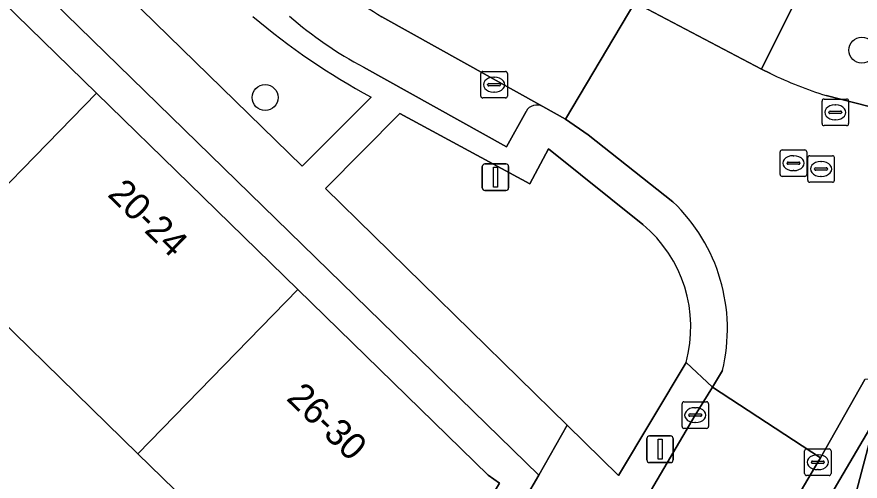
# Model space of a CAD drawing. Extents: x 159888 to 160761, y 384031 to 384750.
# Drawn here: x 160223.32 to 160255.09, y 384466.02 to 384483.5 of the extents above; entities that cross this region are included whole.
import ezdxf

# ---------------------------------------------------------------- set-up
doc = ezdxf.new("R2010")
doc.units = 0
for name, color, linetype in [('IMGEO_Boom', 7, 'Continuous'), ('IMGEO_Erf', 7, 'Continuous'), ('IMGEO_Groenvoorziening', 7, 'Continuous'), ('IMGEO_Kolk', 7, 'Continuous'), ('IMGEO_Lichtmast', 7, 'Continuous'), ('IMGEO_Pand', 7, 'Continuous'), ('IMGEO_Pand_nummerreeks', 7, 'Continuous'), ('IMGEO_Parkeervlak_open', 7, 'Continuous'), ('IMGEO_Rijbaan_lokaal_open', 7, 'Continuous'), ('IMGEO_Rioolput', 7, 'Continuous'), ('IMGEO_Voetpad_open', 7, 'Continuous')]:
    doc.layers.add(name, color=color, linetype=linetype)

msp = doc.modelspace()

# ---------------------------------------------------------------- linework, layer by layer
at = {"layer": 'IMGEO_Boom'}
for centre in [(160255.152, 384482.243), (160232.673, 384480.459)]:
    msp.add_circle(centre, 0.489, dxfattribs=at)
at = {"layer": 'IMGEO_Erf'}
msp.add_lwpolyline([(160214.173, 384418.814), (160210.282, 384423.243), (160211.572, 384424.273), (160208.64, 384426.061), (160208.452, 384425.753), (160207.943, 384426.117), (160212.148, 384433.196), (160217.679, 384442.506), (160223.194, 384451.791), (160228.71, 384461.076), (160230.651, 384464.343), (160227.879, 384467.046), (160220.289, 384474.445), (160212.699, 384481.844), (160205.109, 384489.244), (160197.518, 384496.643), (160194.583, 384499.505), (160190.804, 384497.414), (160181.266, 384492.138)], dxfattribs=at)
at = {"layer": 'IMGEO_Groenvoorziening'}
for points in [[(160228.232, 384486.943), (160226.515, 384485.249), (160234.069, 384477.876), (160236.663, 384480.473)], [(160253.804, 384480.534), (160260.823, 384478.737), (160261.82, 384483.067), (160253.188, 384485.188), (160251.37, 384481.523)], [(160251.37, 384481.523), (160251.709, 384481.364)], [(160237.752, 384479.861), (160234.942, 384477.032), (160244.045, 384468.12), (160245.981, 384466.225), (160248.531, 384470.48)], [(160246.899, 384475.68), (160243.35, 384478.526), (160242.643, 384477.209), (160237.752, 384479.861)]]:
    msp.add_lwpolyline(points, dxfattribs=at)
msp.add_lwpolyline([(160252.982, 384463.789), (160248.112, 384455.549), (160250.87, 384453.898), (160251.72, 384453.389), (160253.119, 384458.699), (160255.548, 384467.92), (160255.456, 384467.998)], close=True, dxfattribs=at)
for centre, radius, start, end in [((160249.569, 384504.171), 26.985, 229.96, 241.4279), ((160258.43, 384495.268), 15.443, 244.2036, 252.5713), ((160243.66, 384471.807), 5.049, 344.7562, 50.0924)]:
    msp.add_arc(centre, radius, start, end, dxfattribs=at)
at = {"layer": 'IMGEO_Kolk'}
for p, q in [((160240.797, 384480.516), (160240.797, 384481.368)), ((160240.872, 384481.442), (160241.724, 384481.442)), ((160241.798, 384481.368), (160241.798, 384480.516)), ((160241.285, 384481.222), (160241.31, 384481.222)), ((160241.056, 384480.936), (160241.056, 384480.948)), ((160241.494, 384480.899), (160241.096, 384480.899)), ((160241.099, 384480.985), (160241.497, 384480.985)), ((160241.54, 384480.948), (160241.54, 384480.936)), ((160241.724, 384480.442), (160240.872, 384480.442)), ((160241.308, 384480.662), (160241.283, 384480.662)), ((160248.452, 384469.003), (160249.304, 384469.003)), ((160248.377, 384468.077), (160248.377, 384468.929)), ((160248.865, 384468.783), (160248.89, 384468.783)), ((160249.378, 384468.929), (160249.378, 384468.077)), ((160248.636, 384468.497), (160248.636, 384468.509)), ((160249.074, 384468.46), (160248.676, 384468.46)), ((160248.679, 384468.546), (160249.077, 384468.546)), ((160249.12, 384468.509), (160249.12, 384468.497)), ((160248.888, 384468.223), (160248.863, 384468.223)), ((160249.304, 384468.003), (160248.452, 384468.003)), ((160252.994, 384466.304), (160252.994, 384467.156)), ((160253.069, 384467.23), (160253.921, 384467.23)), ((160253.995, 384467.156), (160253.995, 384466.304)), ((160253.296, 384466.773), (160253.694, 384466.773)), ((160253.482, 384467.01), (160253.507, 384467.01)), ((160253.253, 384466.724), (160253.253, 384466.736)), ((160253.691, 384466.687), (160253.293, 384466.687)), ((160253.505, 384466.45), (160253.48, 384466.45)), ((160253.737, 384466.736), (160253.737, 384466.724)), ((160253.921, 384466.23), (160253.069, 384466.23))]:
    msp.add_line(p, q, dxfattribs=at)
for points in [[(160240.797, 384480.516), (160240.797, 384481.368)], [(160240.872, 384481.442), (160241.724, 384481.442)], [(160241.798, 384481.368), (160241.798, 384480.516)], [(160241.724, 384480.442), (160240.872, 384480.442)], [(160248.452, 384469.003), (160249.304, 384469.003)], [(160248.377, 384468.077), (160248.377, 384468.929)], [(160249.378, 384468.929), (160249.378, 384468.077)], [(160249.304, 384468.003), (160248.452, 384468.003)], [(160252.994, 384466.304), (160252.994, 384467.156)], [(160253.069, 384467.23), (160253.921, 384467.23)], [(160253.995, 384467.156), (160253.995, 384466.304)], [(160253.921, 384466.23), (160253.069, 384466.23)]]:
    msp.add_lwpolyline(points, dxfattribs=at)
for centre, radius, start, end in [((160240.874, 384481.366), 0.0765, 91.552, 178.448), ((160240.874, 384481.366), 0.0765, 91.552, 178.448), ((160241.722, 384481.366), 0.0765, 1.552, 88.448), ((160241.722, 384481.366), 0.0765, 1.552, 88.448), ((160241.096, 384480.945), 0.0403, 85.8775, 175.7526), ((160241.093, 384480.935), 0.0366, 178.938, 274.7102), ((160241.497, 384480.942), 0.043, 264.8664, 352.4533), ((160241.501, 384480.947), 0.0386, 1.7309, 96.639), ((160240.874, 384480.518), 0.0765, 181.552, 268.448), ((160240.874, 384480.518), 0.0765, 181.552, 268.448), ((160241.722, 384480.518), 0.0765, 271.552, 358.448), ((160241.722, 384480.518), 0.0765, 271.552, 358.448), ((160248.454, 384468.927), 0.0765, 91.552, 178.448), ((160248.454, 384468.927), 0.0765, 91.552, 178.448), ((160249.302, 384468.927), 0.0765, 1.552, 88.448), ((160249.302, 384468.927), 0.0765, 1.552, 88.448), ((160248.676, 384468.506), 0.0403, 85.8775, 175.7526), ((160248.673, 384468.496), 0.0366, 178.938, 274.7102), ((160249.077, 384468.503), 0.043, 264.8664, 352.4533), ((160249.081, 384468.508), 0.0386, 1.7309, 96.639), ((160248.454, 384468.079), 0.0765, 181.552, 268.448), ((160248.454, 384468.079), 0.0765, 181.552, 268.448), ((160249.302, 384468.079), 0.0765, 271.552, 358.448), ((160249.302, 384468.079), 0.0765, 271.552, 358.448), ((160253.071, 384467.154), 0.0765, 91.552, 178.448), ((160253.071, 384467.154), 0.0765, 91.552, 178.448), ((160253.919, 384467.154), 0.0765, 1.552, 88.448), ((160253.919, 384467.154), 0.0765, 1.552, 88.448), ((160253.293, 384466.733), 0.0403, 85.8775, 175.7526), ((160253.698, 384466.735), 0.0386, 1.7309, 96.639), ((160253.29, 384466.723), 0.0366, 178.938, 274.7102), ((160253.694, 384466.73), 0.043, 264.8664, 352.4533), ((160253.071, 384466.306), 0.0765, 181.552, 268.448), ((160253.071, 384466.306), 0.0765, 181.552, 268.448), ((160253.919, 384466.306), 0.0765, 271.552, 358.448), ((160253.919, 384466.306), 0.0765, 271.552, 358.448)]:
    msp.add_arc(centre, radius, start, end, dxfattribs=at)
for centre, major_axis, ratio, start_param, end_param in [((160241.284, 384480.942), (-0.387, 0.002), 0.722429, 4.712389, 7.853982), ((160241.309, 384480.942), (-0.39, 0.002), 0.717154, 1.570796, 4.712389), ((160248.864, 384468.503), (-0.387, 0.002), 0.722429, 4.712389, 7.853982), ((160248.889, 384468.503), (-0.39, 0.002), 0.717154, 1.570796, 4.712389), ((160253.481, 384466.73), (-0.387, 0.002), 0.722429, 4.712389, 7.853982), ((160253.506, 384466.73), (-0.39, 0.002), 0.717154, 1.570796, 4.712389)]:
    msp.add_ellipse(centre, major_axis=major_axis, ratio=ratio, start_param=start_param, end_param=end_param, dxfattribs=at)
at = {"layer": 'IMGEO_Lichtmast'}
for p, q in [((160240.855, 384477.06), (160240.855, 384477.86)), ((160240.855, 384477.86), (160240.855, 384477.06)), ((160240.955, 384477.96), (160241.745, 384477.96)), ((160241.745, 384477.96), (160240.955, 384477.96)), ((160241.845, 384477.86), (160241.845, 384477.06)), ((160241.845, 384477.06), (160241.845, 384477.86)), ((160241.745, 384476.96), (160240.955, 384476.96)), ((160240.955, 384476.96), (160241.745, 384476.96)), ((160247.154, 384467.717), (160247.944, 384467.717)), ((160247.944, 384467.717), (160247.154, 384467.717)), ((160247.054, 384466.817), (160247.054, 384467.617)), ((160247.054, 384467.617), (160247.054, 384466.817)), ((160248.044, 384467.617), (160248.044, 384466.817)), ((160248.044, 384466.817), (160248.044, 384467.617)), ((160247.944, 384466.717), (160247.154, 384466.717)), ((160247.154, 384466.717), (160247.944, 384466.717))]:
    msp.add_line(p, q, dxfattribs=at)
for points in [[(160241.275, 384477.835), (160241.425, 384477.835), (160241.425, 384477.085), (160241.275, 384477.085), (160241.275, 384477.835)], [(160247.474, 384467.592), (160247.624, 384467.592), (160247.624, 384466.842), (160247.474, 384466.842), (160247.474, 384467.592)]]:
    msp.add_lwpolyline(points, dxfattribs=at)
for centre, start, end in [((160240.955, 384477.86), 90, 180), ((160240.955, 384477.86), 90, 180), ((160241.745, 384477.86), 0, 90), ((160241.745, 384477.86), 360, 90), ((160240.955, 384477.06), 180, 270), ((160240.955, 384477.06), 180, 270), ((160241.745, 384477.06), 270, 0), ((160241.745, 384477.06), 270, 0), ((160247.154, 384467.617), 90, 180), ((160247.154, 384467.617), 90, 180), ((160247.944, 384467.617), 0, 90), ((160247.944, 384467.617), 360, 90), ((160247.154, 384466.817), 180, 270), ((160247.154, 384466.817), 180, 270), ((160247.944, 384466.817), 270, 0), ((160247.944, 384466.817), 270, 0)]:
    msp.add_arc(centre, 0.1, start, end, dxfattribs=at)
at = {"layer": 'IMGEO_Pand'}
for points in [[(160218.725, 384488.027), (160212.699, 384481.844), (160220.289, 384474.445), (160226.316, 384480.627)], [(160226.316, 384480.627), (160220.289, 384474.445), (160227.879, 384467.046), (160233.908, 384473.231), (160229.825, 384477.206)], [(160241.5, 384465.937), (160241.079, 384466.248), (160233.908, 384473.231), (160227.879, 384467.046), (160230.651, 384464.343), (160228.71, 384461.076), (160236.032, 384456.726)]]:
    msp.add_lwpolyline(points, close=True, dxfattribs=at)
at = {"layer": 'IMGEO_Parkeervlak_open'}
for points in [[(160243.137, 384480.12), (160237.072, 384483.496)], [(160236.385, 384481.6), (160241.764, 384478.602), (160242.501, 384479.939)]]:
    msp.add_lwpolyline(points, dxfattribs=at)
for centre, radius, start, end in [((160249.235, 384503.425), 23.347, 231.2012, 238.603), ((160243.239, 384494.56), 14.66, 228.835, 242.1271), ((160242.911, 384479.705), 0.472, 61.4221, 150.3497)]:
    msp.add_arc(centre, radius, start, end, dxfattribs=at)
at = {"layer": 'IMGEO_Rijbaan_lokaal_open'}
for points in [[(160237.072, 384483.496), (160243.137, 384480.12), (160243.99, 384479.65), (160246.602, 384484.042), (160245.725, 384484.446), (160241.108, 384486.842)], [(160251.709, 384481.364), (160251.37, 384481.523), (160246.602, 384484.042), (160243.99, 384479.65), (160244.847, 384479.061), (160248.032, 384476.537)], [(160261.719, 384478.514), (160260.823, 384478.737), (160253.804, 384480.534)], [(160249.901, 384470.184), (160249.522, 384469.561), (160253.589, 384466.895), (160255.26, 384469.838)], [(160243.93, 384450.46), (160249.582, 384459.989), (160250.937, 384462.372), (160253.495, 384466.73), (160253.589, 384466.895), (160249.522, 384469.561), (160248.878, 384468.503), (160245.676, 384463.056), (160244.222, 384460.558), (160240.652, 384454.754), (160239.759, 384453.248), (160224.357, 384427.222)]]:
    msp.add_lwpolyline(points, dxfattribs=at)
for centre, radius, start, end in [((160249.235, 384503.425), 23.347, 231.2012, 238.603), ((160258.43, 384495.268), 15.443, 244.2036, 252.5713), ((160243.474, 384471.745), 6.614, 346.3506, 46.4363)]:
    msp.add_arc(centre, radius, start, end, dxfattribs=at)
at = {"layer": 'IMGEO_Rioolput'}
for p, q in [((160253.727, 384480.402), (160254.579, 384480.402)), ((160253.652, 384479.476), (160253.652, 384480.328)), ((160254.14, 384480.182), (160254.165, 384480.182)), ((160254.653, 384480.328), (160254.653, 384479.476)), ((160253.911, 384479.896), (160253.911, 384479.908)), ((160254.349, 384479.859), (160253.951, 384479.859)), ((160253.954, 384479.945), (160254.352, 384479.945)), ((160254.395, 384479.908), (160254.395, 384479.896)), ((160254.163, 384479.622), (160254.138, 384479.622)), ((160254.579, 384479.402), (160253.727, 384479.402)), ((160252.074, 384477.562), (160252.074, 384478.414)), ((160252.149, 384478.488), (160253.001, 384478.488)), ((160252.562, 384478.268), (160252.587, 384478.268)), ((160253.075, 384478.414), (160253.075, 384477.562)), ((160253.114, 384477.344), (160253.114, 384478.196)), ((160253.189, 384478.27), (160254.041, 384478.27)), ((160254.115, 384478.196), (160254.115, 384477.344)), ((160252.333, 384477.982), (160252.333, 384477.994)), ((160252.771, 384477.945), (160252.373, 384477.945)), ((160252.376, 384478.031), (160252.774, 384478.031)), ((160252.817, 384477.994), (160252.817, 384477.982)), ((160253.602, 384478.05), (160253.627, 384478.05)), ((160252.585, 384477.708), (160252.56, 384477.708)), ((160253.373, 384477.764), (160253.373, 384477.776)), ((160253.811, 384477.727), (160253.413, 384477.727)), ((160253.416, 384477.813), (160253.814, 384477.813)), ((160253.857, 384477.776), (160253.857, 384477.764)), ((160253.001, 384477.488), (160252.149, 384477.488)), ((160254.041, 384477.27), (160253.189, 384477.27)), ((160253.625, 384477.49), (160253.6, 384477.49))]:
    msp.add_line(p, q, dxfattribs=at)
for points in [[(160253.727, 384480.402), (160254.579, 384480.402)], [(160253.652, 384479.476), (160253.652, 384480.328)], [(160254.653, 384480.328), (160254.653, 384479.476)], [(160254.579, 384479.402), (160253.727, 384479.402)], [(160252.074, 384477.562), (160252.074, 384478.414)], [(160252.149, 384478.488), (160253.001, 384478.488)], [(160253.075, 384478.414), (160253.075, 384477.562)], [(160253.114, 384477.344), (160253.114, 384478.196)], [(160253.189, 384478.27), (160254.041, 384478.27)], [(160254.115, 384478.196), (160254.115, 384477.344)], [(160253.001, 384477.488), (160252.149, 384477.488)], [(160254.041, 384477.27), (160253.189, 384477.27)]]:
    msp.add_lwpolyline(points, dxfattribs=at)
for centre, radius, start, end in [((160253.729, 384480.326), 0.0765, 91.552, 178.448), ((160253.729, 384480.326), 0.0765, 91.552, 178.448), ((160254.577, 384480.326), 0.0765, 1.552, 88.448), ((160254.577, 384480.326), 0.0765, 1.552, 88.448), ((160253.951, 384479.905), 0.0403, 85.8775, 175.7526), ((160253.948, 384479.895), 0.0366, 178.938, 274.7102), ((160254.352, 384479.902), 0.043, 264.8664, 352.4533), ((160254.356, 384479.907), 0.0386, 1.7309, 96.639), ((160253.729, 384479.478), 0.0765, 181.552, 268.448), ((160253.729, 384479.478), 0.0765, 181.552, 268.448), ((160254.577, 384479.478), 0.0765, 271.552, 358.448), ((160254.577, 384479.478), 0.0765, 271.552, 358.448), ((160252.151, 384478.412), 0.0765, 91.552, 178.448), ((160252.151, 384478.412), 0.0765, 91.552, 178.448), ((160252.999, 384478.412), 0.0765, 1.552, 88.448), ((160252.999, 384478.412), 0.0765, 1.552, 88.448), ((160253.191, 384478.194), 0.0765, 91.552, 178.448), ((160253.191, 384478.194), 0.0765, 91.552, 178.448), ((160254.039, 384478.194), 0.0765, 1.552, 88.448), ((160254.039, 384478.194), 0.0765, 1.552, 88.448), ((160252.373, 384477.991), 0.0403, 85.8775, 175.7526), ((160252.37, 384477.981), 0.0366, 178.938, 274.7102), ((160252.774, 384477.988), 0.043, 264.8664, 352.4533), ((160252.778, 384477.993), 0.0386, 1.7309, 96.639), ((160252.151, 384477.564), 0.0765, 181.552, 268.448), ((160252.151, 384477.564), 0.0765, 181.552, 268.448), ((160252.999, 384477.564), 0.0765, 271.552, 358.448), ((160252.999, 384477.564), 0.0765, 271.552, 358.448), ((160253.413, 384477.773), 0.0403, 85.8775, 175.7526), ((160253.41, 384477.763), 0.0366, 178.938, 274.7102), ((160253.814, 384477.77), 0.043, 264.8664, 352.4533), ((160253.818, 384477.775), 0.0386, 1.7309, 96.639), ((160253.191, 384477.346), 0.0765, 181.552, 268.448), ((160253.191, 384477.346), 0.0765, 181.552, 268.448), ((160254.039, 384477.346), 0.0765, 271.552, 358.448), ((160254.039, 384477.346), 0.0765, 271.552, 358.448)]:
    msp.add_arc(centre, radius, start, end, dxfattribs=at)
for centre, major_axis, ratio, start_param, end_param in [((160254.139, 384479.902), (-0.387, 0.002), 0.722429, 4.712389, 7.853982), ((160254.164, 384479.902), (-0.39, 0.002), 0.717154, 1.570796, 4.712389), ((160252.561, 384477.988), (-0.387, 0.002), 0.722429, 4.712389, 7.853982), ((160252.586, 384477.988), (-0.39, 0.002), 0.717154, 1.570796, 4.712389), ((160253.601, 384477.77), (-0.387, 0.002), 0.722429, 4.712389, 7.853982), ((160253.626, 384477.77), (-0.39, 0.002), 0.717154, 1.570796, 4.712389)]:
    msp.add_ellipse(centre, major_axis=major_axis, ratio=ratio, start_param=start_param, end_param=end_param, dxfattribs=at)
at = {"layer": 'IMGEO_Voetpad_open'}
for points in [[(160195.384, 384516.714), (160196.41, 384511.643), (160196.722, 384511.338), (160208.326, 384500), (160242.988, 384466.237), (160244.045, 384468.12), (160234.942, 384477.032), (160237.752, 384479.861), (160242.643, 384477.209), (160243.35, 384478.526), (160246.899, 384475.68)], [(160196.415, 384509.815), (160203.556, 384502.837), (160211.139, 384495.429), (160214.063, 384492.572), (160218.725, 384488.027), (160226.316, 384480.627), (160229.825, 384477.206), (160233.908, 384473.231), (160241.079, 384466.248), (160241.5, 384465.937), (160236.032, 384456.726), (160234.136, 384453.532), (160230.493, 384447.455), (160224.977, 384438.17), (160219.443, 384428.854), (160218.975, 384429.14), (160217.802, 384427.216), (160218.9, 384425.95), (160242.463, 384465.36), (160242.988, 384466.237), (160208.326, 384500), (160196.722, 384511.338)], [(160236.663, 384480.473), (160234.069, 384477.876), (160226.515, 384485.249), (160228.232, 384486.943)], [(160245.725, 384484.446), (160246.602, 384484.042), (160251.37, 384481.523), (160253.188, 384485.188), (160261.82, 384483.067), (160260.823, 384478.737), (160261.719, 384478.514), (160262.62, 384478.305)], [(160242.501, 384479.939), (160241.764, 384478.602), (160236.385, 384481.6)], [(160248.032, 384476.537), (160244.847, 384479.061), (160243.99, 384479.65), (160243.137, 384480.12)], [(160239.759, 384453.248), (160240.652, 384454.754), (160244.222, 384460.558), (160241.985, 384461.862), (160243.572, 384464.325), (160245.676, 384463.056), (160248.878, 384468.503), (160249.522, 384469.561), (160248.531, 384470.48), (160245.981, 384466.225), (160244.045, 384468.12), (160242.988, 384466.237), (160242.463, 384465.36), (160218.9, 384425.95), (160220.463, 384424.147), (160220.961, 384423.589), (160221.54, 384424.077)], [(160248.531, 384470.48), (160249.522, 384469.561), (160249.901, 384470.184)]]:
    msp.add_lwpolyline(points, dxfattribs=at)
msp.add_lwpolyline([(160257.047, 384469.859), (160255.26, 384469.838), (160253.589, 384466.895), (160253.495, 384466.73), (160250.937, 384462.372), (160249.582, 384459.989), (160243.93, 384450.46), (160244.8, 384449.944), (160248.112, 384455.549), (160252.982, 384463.789), (160255.456, 384467.998), (160255.548, 384467.92), (160253.119, 384458.699), (160253.992, 384458.464)], close=True, dxfattribs=at)
for centre, radius, start, end in [((160249.569, 384504.171), 26.985, 229.96, 241.4279), ((160243.239, 384494.56), 14.66, 228.835, 242.1271), ((160242.911, 384479.705), 0.472, 61.4221, 150.3497), ((160243.474, 384471.745), 6.614, 346.3506, 46.4363), ((160243.66, 384471.807), 5.049, 344.7562, 50.0924)]:
    msp.add_arc(centre, radius, start, end, dxfattribs=at)

# ---------------------------------------------------------------- texts
at = {"layer": 'IMGEO_Pand_nummerreeks'}
for s, rotation, p in [('20-24', 315.7276, (160226.703, 384476.775)), ('26-30', 316.0198, (160233.44, 384469.098))]:
    msp.add_text(s, height=1, rotation=rotation, dxfattribs=at).set_placement(p)

doc.saveas('drawing.dxf')
